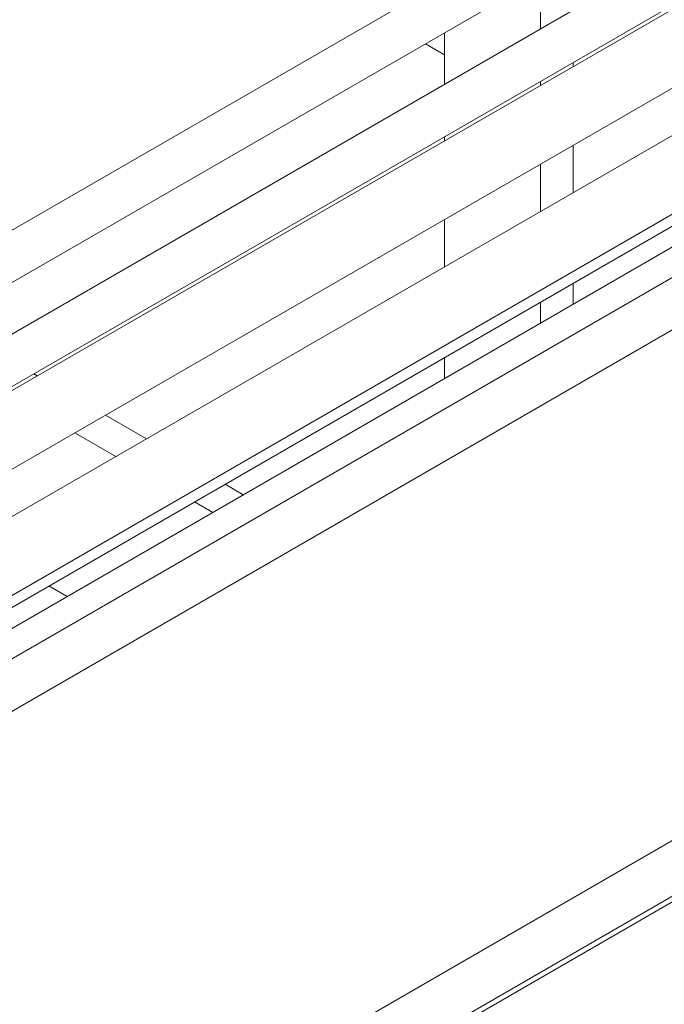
# Model space of a CAD drawing. Header units: millimetres. Extents: x 450 to 25135, y 150 to 17673.
# Tile 421 of 463: x 22132 to 22416, y 12304 to 12738. Entities that reach past the tile are written whole.
import ezdxf

# ---------------------------------------------------------------- set-up
doc = ezdxf.new("R2010")
doc.units = ezdxf.units.MM
doc.linetypes.add('SLD-Centrada-doble', pattern=[12.7, 6.35, -1.27, 1.27, -1.27, 1.27, -1.27])
doc.linetypes.add('SLD-Continua', pattern=[0])
doc.layers.add('OCULTA', color=8, linetype='SLD-Continua')

msp = doc.modelspace()

# ---------------------------------------------------------------- linework, layer by layer
at = {"color": 7, "linetype": 'SLD-Continua', "lineweight": 18, "ltscale": 30}
for p, q in [((23108.79, 13210.73), (22036.46, 12591.84)), ((22056.47, 12580.3), (23118.78, 13193.41)), ((23148.38, 13187.88), (22076.06, 12568.99)), ((22087.07, 12552.25), (23158.38, 13170.55)), ((23048.66, 13105.45), (22087.07, 12550.47)), ((22087.07, 12515.83), (23063.65, 13079.46)), ((23096.74, 13077.69), (22089.09, 12496.14)), ((22104.04, 12470.12), (23111.74, 13051.71)), ((22104.04, 12464.84), (22995.04, 12979.08)), ((23024.64, 12973.54), (22104.04, 12442.22)), ((22087.07, 12409.34), (23034.64, 12956.22))]:
    msp.add_line(p, q, dxfattribs=at)
at = {"layer": 'OCULTA', "linetype": 'SLD-Continua', "lineweight": 18, "ltscale": 30}
for p, q in [((22839.07, 12879.77), (22104.04, 12455.54)), ((22361.64, 12733.81), (22361.64, 12756.43)), ((21905.69, 12055.4), (23086.56, 12736.93)), ((21905.69, 12079.89), (23044.13, 12736.93)), ((21905.69, 12052.95), (23086.56, 12734.48)), ((21905.69, 12052.95), (23086.56, 12734.48)), ((22319.48, 12732.09), (22319.48, 12709.48)), ((22319.48, 12722.44), (22311.12, 12727.27)), ((22319.48, 12722.44), (22311.12, 12727.27)), ((22319.48, 12722.44), (22311.12, 12727.27)), ((22319.48, 12722.44), (22311.12, 12727.27)), ((22376.05, 12719.03), (22376.05, 12717.25)), ((22361.64, 12708.94), (22361.64, 12710.72)), ((22319.48, 12686.39), (22319.48, 12684.61)), ((22376.05, 12682.62), (22376.05, 12661.75)), ((22361.64, 12653.44), (22361.64, 12674.3)), ((22319.48, 12649.97), (22319.48, 12629.1)), ((22376.05, 12621.83), (22376.05, 12612.54)), ((22361.64, 12604.22), (22361.64, 12613.52)), ((22319.48, 12589.18), (22319.48, 12579.89)), ((22140.13, 12581.09), (22138.59, 12581.98)), ((22140.13, 12581.09), (22138.59, 12581.98)), ((22140.13, 12581.09), (22138.59, 12581.98)), ((22140.13, 12581.09), (22138.59, 12581.98)), ((22188.21, 12553.34), (22170.14, 12563.77)), ((22188.21, 12553.34), (22170.14, 12563.77)), ((22188.21, 12553.34), (22170.14, 12563.77)), ((22188.21, 12553.34), (22170.14, 12563.77)), ((22174.77, 12545.58), (22156.7, 12556.02)), ((22174.77, 12545.58), (22156.7, 12556.02)), ((22174.77, 12545.58), (22156.7, 12556.02)), ((22174.77, 12545.58), (22156.7, 12556.02)), ((22230.85, 12528.73), (22222.8, 12533.38)), ((22230.85, 12528.73), (22222.8, 12533.38)), ((22230.85, 12528.73), (22222.8, 12533.38)), ((22230.85, 12528.73), (22222.8, 12533.38)), ((22217.41, 12520.98), (22209.36, 12525.62)), ((22217.41, 12520.98), (22209.36, 12525.62)), ((22217.41, 12520.98), (22209.36, 12525.62)), ((22217.41, 12520.98), (22209.36, 12525.62))]:
    msp.add_line(p, q, dxfattribs=at)
at = {"layer": 'OCULTA', "linetype": 'SLD-Centrada-doble', "lineweight": 18, "ltscale": 30}
msp.add_line((22153.33, 12483.99), (22145.27, 12488.64), dxfattribs=at)
msp.add_line((22153.33, 12483.99), (22145.27, 12488.64), dxfattribs=at)
msp.add_line((22153.33, 12483.99), (22145.27, 12488.64), dxfattribs=at)
msp.add_line((22153.33, 12483.99), (22145.27, 12488.64), dxfattribs=at)

doc.saveas('drawing.dxf')
